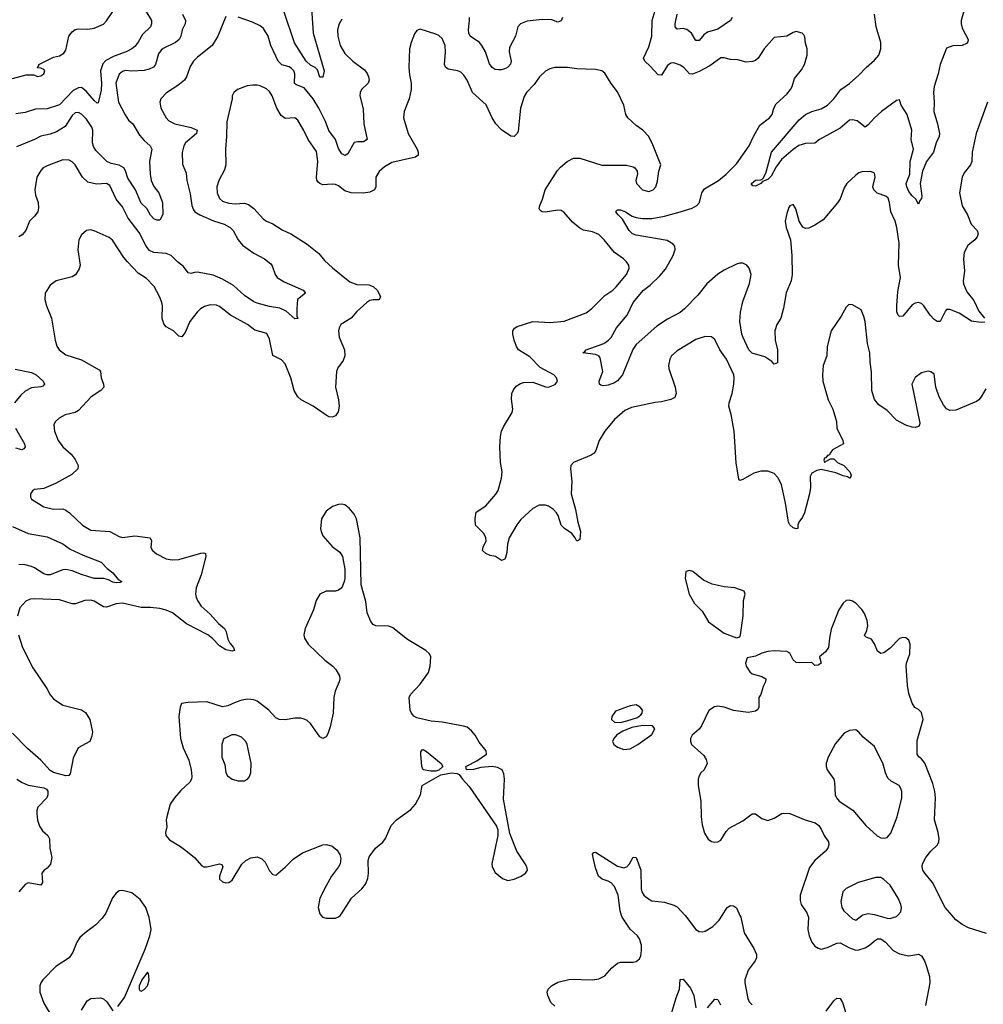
# Model space of a CAD drawing. Header units: inches. Extents: x 1682530 to 1839546, y 640742 to 791647.
# Tile 617 of 656: x 1782375 to 1788524, y 679433 to 685715. Entities that reach past the tile are written whole.
import ezdxf

# ---------------------------------------------------------------- set-up
doc = ezdxf.new("R2010")
doc.units = ezdxf.units.IN
doc.header["$MEASUREMENT"] = 0
doc.layers.add('B7687', color=7, linetype='Continuous')
doc.layers.add('B7688', color=7, linetype='Continuous')

msp = doc.modelspace()

# ---------------------------------------------------------------- linework, layer by layer
at = {"layer": 'B7687', "color": 5}
for points, elevation in [([(1782914.3, 680000), (1782900.1, 679979.9), (1782860.5, 679939.5), (1782792, 679890), (1782759.6, 679860.4), (1782738.7, 679830), (1782713.8, 679766.2), (1782690.2, 679729.8), (1782606.1, 679673.9), (1782522, 679590), (1782510.3, 679570), (1782503.1, 679550), (1782503.1, 679510), (1782530, 679440.7), (1782578, 679358)], 620), ([(1783001.5, 679418.5), (1783044.1, 679475.9), (1783174.8, 679785.2), (1783205.7, 679870), (1783213.3, 679910), (1783200.4, 679990), (1783196.8, 680000)], 620), ([(1784299, 680000), (1784308.4, 679988.4), (1784330, 679983), (1784390, 679982), (1784410, 679990.7), (1784419.3, 680000)], 620), ([(1785790, 679420.5), (1785764.2, 679444.2), (1785744.7, 679490), (1785741.6, 679510), (1785747.3, 679530), (1785768.7, 679551.3), (1785810, 679574), (1785887.2, 679592.8), (1786030, 679589.2), (1786070, 679594.9), (1786110, 679615.3), (1786154.5, 679665.5), (1786190, 679694.9), (1786210, 679702), (1786290, 679701.1), (1786310, 679707), (1786330, 679723.1), (1786338.4, 679741.6), (1786343.9, 679776.1), (1786343.2, 679810), (1786331.2, 679850), (1786316.5, 679870), (1786270, 679913), (1786218.8, 679990), (1786216.1, 680000)], 580), ([(1786621, 680000), (1786630.2, 679990), (1786688.8, 679910), (1786710, 679897.4), (1786730, 679895.6), (1786750, 679900.9), (1786798.3, 679930), (1786838, 679970), (1786857.4, 680000)], 580), ([(1786971.4, 680000), (1786976.1, 679990), (1786997.8, 679890), (1787060.3, 679790), (1787076.9, 679750), (1787076.2, 679730), (1787068.2, 679710), (1787024.6, 679650), (1787001.8, 679590), (1787001.8, 679570), (1787021.5, 679470), (1787030.4, 679450), (1787050, 679430.4)], 580), ([(1787404.9, 680000), (1787409.2, 679990), (1787405, 679910), (1787414, 679870), (1787430, 679830.7), (1787450, 679804.4), (1787470, 679790.4), (1787490, 679785.3), (1787530, 679794.9), (1787590, 679823.5), (1787610, 679824.5), (1787670, 679793.2), (1787710, 679778.8), (1787730, 679780.2), (1787770, 679793.8), (1787798.5, 679810), (1787830, 679839.2), (1787849.3, 679850.7), (1787870, 679850.2), (1787900.2, 679830), (1787950, 679777.4), (1787990, 679755.6), (1788050, 679743.2), (1788110, 679754), (1788130, 679741.6), (1788150, 679710.7), (1788160.2, 679680.2), (1788180.3, 679610), (1788183.2, 679570), (1788155.3, 679424.7)], 620), ([(1787666.5, 680000), (1787690, 679978), (1787710, 679970.6), (1787749.8, 680000)], 640), ([(1787851.5, 680000), (1787910, 679983.2), (1787930, 679981.5), (1787950, 679986), (1787970, 679992.7), (1787976.7, 680000)], 640), ([(1788544.9, 679884.9), (1788430, 679921.6), (1788390, 679941.6), (1788350, 679971.8), (1788324.9, 680000)], 620), ([(1786530, 679358.8), (1786564.5, 679475.5), (1786585.6, 679530), (1786590, 679592), (1786610, 679593.4), (1786656.1, 679536.1), (1786676.9, 679490), (1786690, 679411.3)], 560), ([(1782770, 679396.4), (1782805.2, 679454.8), (1782829.7, 679470.3), (1782890, 679473.7), (1782910, 679468), (1782930.4, 679450), (1782970, 679392)], 620), ([(1786764, 679410), (1786810, 679466), (1786830, 679463.8), (1786846.7, 679430)], 560), ([(1787521.2, 679390), (1787570, 679456), (1787590, 679471.4), (1787610.5, 679470), (1787625.5, 679445.5), (1787650.2, 679370.2)], 580)]:
    msp.add_lwpolyline(points, dxfattribs=dict(at, elevation=elevation))
at = {"layer": 'B7687', "color": 5, "elevation": 620}
msp.add_lwpolyline([(1783190, 679637.2), (1783153.4, 679590), (1783137.1, 679550), (1783137.3, 679530), (1783142, 679522), (1783150, 679517.3), (1783170, 679527.7), (1783190, 679551.3), (1783200.9, 679590), (1783197.2, 679630)], close=True, dxfattribs=at)
at = {"layer": 'B7688', "color": 5}
for points, elevation in [([(1784236.8, 685790), (1784246.8, 685630), (1784319, 685390), (1784310, 685349.3), (1784290, 685349.3), (1784275.2, 685395.2), (1784261.3, 685410), (1784230, 685425.7), (1784203.6, 685450), (1784128.1, 685568.1), (1784063.6, 685763.6)], 540), ([(1788533.5, 683786.5), (1788510, 683783), (1788450, 683791.5), (1788370, 683843.7), (1788310, 683867.2), (1788290, 683866.3), (1788282, 683858), (1788250, 683789.5), (1788230, 683789.6), (1788210, 683803), (1788184.2, 683830), (1788144.5, 683890), (1788130, 683904.5), (1788110, 683911.6), (1788090, 683907.6), (1788070, 683896.9), (1788010, 683824.7), (1787990, 683822.4), (1787981.6, 683830), (1787972.2, 683852.2), (1787971.9, 683890), (1787979.4, 683980.6), (1787995.9, 684070), (1787983.9, 684150), (1787987.5, 684290), (1787972.8, 684390), (1787960.9, 684430), (1787934, 684490), (1787925.4, 684550), (1787916.8, 684576.8), (1787902, 684590), (1787847.7, 684607.7), (1787825.1, 684630), (1787819.6, 684650), (1787834, 684710), (1787830, 684735.3), (1787806.6, 684746.6), (1787750, 684744.7), (1787730, 684738), (1787710, 684723), (1787654.4, 684670), (1787636.9, 684643.1), (1787610, 684573.2), (1787593.7, 684546.3), (1787501.6, 684438.4), (1787450, 684403.6), (1787410, 684385.2), (1787390, 684384), (1787372.7, 684392.7), (1787349.2, 684430), (1787329, 684509), (1787315.3, 684530), (1787310, 684535.3), (1787290, 684528.7), (1787283.4, 684516.6), (1787270, 684478), (1787260.3, 684430), (1787265.3, 684390), (1787293.4, 684310), (1787303.1, 684210), (1787305.3, 684090), (1787297.8, 684050), (1787267, 683973), (1787250, 683875.3), (1787232.2, 683810), (1787206.4, 683770), (1787194, 683730), (1787195.3, 683670), (1787211.7, 683608.3), (1787210, 683526), (1787190, 683518), (1787175.5, 683535.5), (1787130, 683565.2), (1787050, 683588.2), (1787027.8, 683610), (1786990, 683692), (1786983.5, 683710), (1786971.5, 683790), (1786975.4, 683850), (1786990, 683916.4), (1787032.8, 684032.8), (1787043.8, 684090), (1787030.9, 684130), (1787014.3, 684150), (1786990, 684161.7), (1786970, 684161.5), (1786950, 684156), (1786870, 684116.4), (1786830, 684091), (1786759, 684030), (1786701.7, 683958.3), (1786618, 683870), (1786590, 683847.6), (1786510, 683805.4), (1786440.7, 683759.3), (1786310, 683643.5), (1786288.1, 683611.9), (1786222, 683450), (1786190, 683412), (1786170, 683398.7), (1786130, 683382.9), (1786099, 683379), (1786082.7, 683382.7), (1786075.3, 683390), (1786073.2, 683410), (1786096.9, 683470), (1786078.9, 683558.9), (1786070, 683571.3), (1786050, 683579.1), (1785969.3, 683590), (1785982.5, 683597.5), (1785989.5, 683610), (1786102, 683650), (1786133.3, 683670), (1786150, 683686.7), (1786183.5, 683750), (1786252.1, 683830), (1786290.9, 683910), (1786356.8, 683990), (1786397.9, 684022.1), (1786459.4, 684080.6), (1786495.9, 684124.1), (1786545.8, 684210), (1786558.2, 684250), (1786555.1, 684270), (1786544.2, 684284.2), (1786506.9, 684306.9), (1786310, 684341.6), (1786286.3, 684350), (1786265.3, 684370), (1786222.6, 684442.6), (1786193.6, 684470), (1786179.5, 684490), (1786182.7, 684497.3), (1786190, 684502), (1786210, 684502.6), (1786240.4, 684490), (1786282.7, 684462.7), (1786310, 684452.8), (1786350, 684447.1), (1786410, 684447.9), (1786490, 684461.2), (1786590.5, 684489.5), (1786666.3, 684513.7), (1786695.8, 684530), (1786712.9, 684550), (1786727.4, 684610), (1786744.2, 684635.8), (1786835.3, 684690), (1786884.2, 684730), (1786950, 684796.5), (1787029.8, 684910), (1787056.8, 684970), (1787097.6, 685042.4), (1787159.1, 685090), (1787176.4, 685110), (1787188.2, 685150), (1787202.4, 685177.6), (1787270, 685240.3), (1787294.7, 685270), (1787305.4, 685290), (1787320.1, 685339.9), (1787363.9, 685396.1), (1787382.7, 685430), (1787401.2, 685490), (1787401.2, 685530), (1787390, 685566), (1787385.6, 685605.6), (1787378.6, 685618.6), (1787368, 685630), (1787330, 685639.3), (1787310, 685633.2), (1787270, 685609.4), (1787190, 685602), (1787126.8, 685530), (1787087.3, 685470), (1787070, 685455.1), (1787052.1, 685447.9), (1787010, 685444.7), (1786958.8, 685458.8), (1786910, 685460.5), (1786870, 685472.9), (1786850, 685473.1), (1786778.1, 685421.9), (1786710, 685384.2), (1786668.8, 685368.8), (1786649.6, 685370), (1786613.3, 685410), (1786590, 685425.3), (1786550, 685439.8), (1786530, 685437.2), (1786510, 685423), (1786470, 685361.3), (1786450, 685363.5), (1786399.3, 685419.3), (1786364.2, 685450), (1786356.8, 685470), (1786390, 685542), (1786408.7, 685610), (1786410.9, 685710), (1786442.6, 685817.4)], 560), ([(1782330, 685341), (1782416.4, 685363.6), (1782463.6, 685363.6), (1782490, 685354), (1782510, 685358), (1782528, 685370), (1782535.3, 685390), (1782530, 685398), (1782510, 685406), (1782487.3, 685407.3), (1782498, 685422), (1782498, 685430), (1782590, 685476), (1782630, 685484.7), (1782657.2, 685502.8), (1782670, 685522), (1782689.6, 685610), (1782710, 685638), (1782730, 685652.2), (1782750, 685657.6), (1782810, 685654.4), (1782850, 685661.6), (1782910, 685687.7), (1782930, 685707.7), (1782970, 685768.2)], 520), ([(1783180.9, 685770), (1783215.3, 685710), (1783216.8, 685690), (1783210.1, 685670), (1783159.5, 685620.5), (1783130, 685571.2), (1783110, 685545.4), (1783090.4, 685530), (1783053.4, 685510), (1782977.6, 685482.4), (1782925.7, 685454.3), (1782905.7, 685434.3), (1782890.6, 685390), (1782897.9, 685310), (1782894.9, 685265.1), (1782874.9, 685185.1), (1782870, 685182.7), (1782850, 685200.7), (1782800, 685260), (1782770, 685282.5), (1782750, 685281.3), (1782716.4, 685263.6), (1782630, 685172.7), (1782550, 685147), (1782476.1, 685143.9), (1782410, 685122.7), (1782350, 685115.3)], 520), ([(1783414, 685750), (1783432.4, 685710), (1783431.5, 685690), (1783412.8, 685650), (1783403.5, 685610), (1783393.6, 685590), (1783370, 685569.8), (1783290, 685532.2), (1783278, 685522), (1783261.7, 685498.3), (1783241.6, 685430), (1783228.1, 685411.9), (1783201, 685399), (1783170, 685391.4), (1783090, 685386), (1783050, 685390.4), (1783030, 685385.2), (1783010, 685366.9), (1782988.9, 685310), (1783006.2, 685190), (1783047.4, 685107.4), (1783070, 685075), (1783096.9, 685050), (1783139.6, 684979.6), (1783170, 684943.7), (1783208.2, 684910), (1783218.7, 684890), (1783203.2, 684810), (1783206.7, 684730), (1783213.2, 684690), (1783231.6, 684651.6), (1783262.8, 684610), (1783287.2, 684550), (1783288.3, 684471.7), (1783270, 684435.3), (1783250, 684436), (1783230, 684444.7), (1783210, 684467.3), (1783186.6, 684510), (1783150, 684544.7), (1783113.7, 684630), (1783064.1, 684704.1), (1783050.3, 684750.3), (1783039.1, 684770), (1783010, 684787.6), (1782958.5, 684798.5), (1782930.9, 684810.9), (1782861.7, 684881.7), (1782846.6, 684906.6), (1782840.4, 684930), (1782841.8, 685010), (1782835.3, 685030), (1782801.2, 685081.2), (1782770, 685111.6), (1782750, 685124.1), (1782730, 685121.6), (1782710, 685103.7), (1782665.2, 685034.8), (1782610, 685000.4), (1782570, 684985.5), (1782510, 684971.3), (1782469.6, 684950.4), (1782355.5, 684904.5)], 540), ([(1783690, 685736), (1783639, 685610), (1783603.2, 685550), (1783510, 685476.2), (1783483.5, 685450), (1783463.6, 685416.4), (1783440.2, 685350), (1783427.2, 685330), (1783384.3, 685295.7), (1783311.2, 685248.8), (1783275.8, 685210), (1783268.7, 685190), (1783276.5, 685150), (1783308.9, 685090), (1783327, 685070), (1783364.9, 685050), (1783468.4, 685028.4), (1783508.2, 685010), (1783503.7, 684990), (1783432.3, 684930), (1783421.6, 684910), (1783412, 684868), (1783414.7, 684794.7), (1783436.3, 684736.3), (1783441, 684690), (1783463.5, 684603.5), (1783472.5, 684530), (1783483.1, 684503.1), (1783493.1, 684490), (1783524.4, 684470), (1783611.9, 684431.9), (1783680.4, 684410), (1783717.4, 684390), (1783737.3, 684370), (1783770.2, 684310), (1783797.4, 684277.4), (1783870, 684225.3), (1783937.1, 684190), (1783977, 684157), (1783985.8, 684145.8), (1784005.2, 684090), (1784018.9, 684070), (1784062.1, 684042.1), (1784184, 683990), (1784198, 683970), (1784147.3, 683930), (1784142.6, 683870), (1784144.5, 683824.5), (1784150, 683808.7), (1784130, 683807.3), (1784075.4, 683855.4), (1784035.5, 683875.5), (1783970, 683884.7), (1783890, 683905.8), (1783870, 683916.2), (1783810, 683955.2), (1783738.6, 684018.6), (1783670, 684060.9), (1783610, 684085), (1783510, 684104.5), (1783490, 684103.1), (1783470, 684095.4), (1783450, 684099.6), (1783420.7, 684140.7), (1783382, 684170), (1783342.4, 684210), (1783310, 684223.7), (1783230.9, 684230.9), (1783203.8, 684243.8), (1783181.2, 684270), (1783137.6, 684357.6), (1783066.5, 684450), (1783030, 684522), (1782991.1, 684571.1), (1782950, 684657.4), (1782930, 684669.7), (1782865.9, 684665.9), (1782810, 684678.7), (1782775.6, 684710), (1782730, 684789.4), (1782710, 684809.5), (1782690, 684818.4), (1782650, 684820.5), (1782550, 684783), (1782525.5, 684770), (1782510, 684752.3), (1782484.9, 684710), (1782472.2, 684630), (1782475.6, 684595.6), (1782493, 684550), (1782495.2, 684515.2), (1782490, 684489), (1782470, 684461.2), (1782437.3, 684430), (1782413.4, 684370), (1782390, 684343.7), (1782370, 684329.6)], 560), ([(1784430, 685718.3), (1784414, 685690), (1784404.1, 685650), (1784405.8, 685610), (1784420.7, 685550), (1784450, 685498.9), (1784500.3, 685450), (1784575.8, 685395.8), (1784592.8, 685372.8), (1784601.2, 685350), (1784604.4, 685330), (1784599.5, 685310), (1784557, 685270), (1784547.8, 685250), (1784546, 685230), (1784566.9, 685146.9), (1784571, 685050), (1784591.8, 684950), (1784570, 684935.8), (1784530, 684936.8), (1784510, 684931.1), (1784470, 684858.7), (1784451.5, 684848.5), (1784430, 684858.9), (1784425.6, 684865.6), (1784410, 684894.3), (1784390.3, 684950.3), (1784347.5, 685007.5), (1784325.5, 685065.5), (1784284.7, 685150), (1784248.5, 685210), (1784190, 685280.6), (1784140.5, 685300.5), (1784129.2, 685309.2), (1784131.1, 685370), (1784123.7, 685390), (1784110, 685405), (1784094.1, 685414.1), (1784048.1, 685428.1), (1784024.1, 685450), (1783977.8, 685550), (1783960.4, 685610), (1783930, 685659.5), (1783910, 685677), (1783860.1, 685700.1), (1783770, 685731.1)], 560), ([(1785838, 685730), (1785830, 685707.3), (1785810, 685698.9), (1785770, 685714.8), (1785710, 685715.8), (1785614.2, 685705.8), (1785570.3, 685689.7), (1785554.4, 685670), (1785538.4, 685610), (1785501.5, 685538.5), (1785499.5, 685510), (1785511.6, 685450), (1785507.4, 685432.6), (1785490, 685411.9), (1785476.2, 685403.8), (1785450, 685395.6), (1785430, 685395.2), (1785410, 685398.7), (1785390.8, 685410.8), (1785373.6, 685433.6), (1785348.2, 685510), (1785324.1, 685550), (1785308.5, 685570), (1785249.8, 685610), (1785240.7, 685630), (1785238.7, 685650), (1785246.5, 685710), (1785244.8, 685730)], 560), ([(1786921.5, 685730), (1786910.4, 685710), (1786830, 685654.6), (1786763.3, 685636.7), (1786741.1, 685618.9), (1786710, 685582.9), (1786690, 685583.7), (1786661.1, 685630), (1786632.4, 685652.4), (1786610, 685659.1), (1786570, 685654.5), (1786558.7, 685670), (1786557.7, 685690), (1786570, 685750.8)], 540), ([(1788399.3, 685770), (1788382.3, 685710), (1788382.8, 685690), (1788390, 685662), (1788428.2, 685590), (1788426, 685574), (1788417.4, 685562.6), (1788390, 685551.3), (1788330, 685549.7), (1788290, 685533.6), (1788249.1, 685430), (1788236.2, 685370), (1788211.2, 685290), (1788206.2, 685250), (1788211.1, 685190), (1788209.3, 685130), (1788232.9, 685050), (1788243.9, 684990), (1788242.4, 684970), (1788223.2, 684930), (1788206.7, 684870), (1788161.8, 684810), (1788136.5, 684750), (1788122.4, 684670), (1788132.1, 684590), (1788130, 684575.3), (1788118.4, 684561.6), (1788110, 684538), (1788093.2, 684570), (1788070, 684591.6), (1788050, 684618.7), (1788035.3, 684650), (1788032.2, 684670), (1788056.4, 684730), (1788058.5, 684810), (1788078, 684890), (1788064.5, 684950), (1788069, 685010), (1788039.3, 685110), (1788000.4, 685170), (1787990, 685204), (1787970, 685200.9), (1787874.9, 685130), (1787830, 685089.7), (1787790, 685043.6), (1787770, 685029.5), (1787719.3, 685070), (1787690, 685076.9), (1787670, 685074), (1787610, 685024), (1787478.8, 684950), (1787450, 684926.6), (1787390, 684926.3), (1787347.8, 684912.2), (1787310, 684887.8), (1787237.5, 684822.5), (1787202.6, 684777.4), (1787170, 684718), (1787150, 684696), (1787116, 684684), (1787104.7, 684670), (1787070, 684653.2), (1787054.6, 684654.6), (1787045.6, 684665.6), (1787045.2, 684670), (1787070, 684692), (1787105.6, 684694.4), (1787118.6, 684701.4), (1787137.7, 684742.3), (1787172, 684870), (1787350, 685076.1), (1787390, 685110.2), (1787430, 685128.8), (1787490, 685146.3), (1787530.6, 685169.4), (1787570, 685210.4), (1787615.8, 685270), (1787670, 685308.9), (1787730, 685360.9), (1787776.4, 685410), (1787830, 685456.2), (1787856.8, 685490), (1787869.8, 685530), (1787869.8, 685570), (1787841, 685670), (1787829.7, 685750.3)], 540), ([(1788540.4, 683359.6), (1788510, 683309), (1788494.8, 683290), (1788479.9, 683280.1), (1788350, 683223.6), (1788310, 683221.6), (1788290, 683232), (1788270, 683258), (1788243.5, 683310), (1788220.5, 683370), (1788210, 683454), (1788190, 683469.3), (1788172.1, 683472.1), (1788130, 683462.7), (1788090, 683433.2), (1788068.7, 683390), (1788118.3, 683141.7), (1788118, 683130), (1788110, 683119.3), (1788090, 683114), (1788070, 683115.6), (1788030, 683128.2), (1787970, 683160.5), (1787910, 683221.6), (1787857.2, 683257.2), (1787830, 683292.3), (1787814, 683350), (1787811.8, 683468.2), (1787802.4, 683530), (1787800.4, 683590), (1787784.7, 683650), (1787769.6, 683789.6), (1787762, 683822), (1787745.2, 683865.2), (1787690, 683895.3), (1787670, 683899), (1787664.5, 683895.5), (1787650, 683882), (1787616.7, 683823.3), (1787553.4, 683730), (1787528, 683630), (1787524.9, 683570), (1787503, 683510), (1787497.1, 683450), (1787501.3, 683410), (1787534.4, 683290), (1787563.7, 683230), (1787588, 683152), (1787590.4, 683110), (1787627.3, 683030), (1787631.3, 683010), (1787562.8, 682970), (1787546, 682950), (1787542, 682938), (1787530, 682934), (1787519.8, 682920.2), (1787510, 682917.2), (1787506, 682906), (1787510, 682892), (1787550, 682914), (1787570, 682914), (1787594, 682890), (1787634, 682870), (1787672, 682830), (1787682, 682810), (1787674, 682790), (1787670, 682789.6), (1787658, 682798), (1787630, 682804.5), (1787583.9, 682823.9), (1787490, 682844.5), (1787461.3, 682838.7), (1787430, 682822), (1787419.9, 682800.1), (1787421.5, 682730), (1787415.6, 682690), (1787383.1, 682570), (1787370, 682540.9), (1787347.7, 682510), (1787340.5, 682490), (1787341, 682470), (1787330, 682466), (1787310, 682473), (1787290, 682493), (1787282.2, 682510), (1787262.8, 682630), (1787236.3, 682750), (1787213.9, 682793.9), (1787190, 682820.3), (1787150, 682835.3), (1787104.2, 682835.8), (1787058.9, 682821.1), (1786990, 682781.2), (1786970, 682775.3), (1786964.5, 682784.5), (1786947.5, 682887.5), (1786935, 683090), (1786916, 683196), (1786900.3, 683250), (1786901.5, 683270), (1786920.6, 683330), (1786931.3, 683390), (1786934.3, 683430), (1786931.3, 683450), (1786885.3, 683550), (1786843.1, 683610), (1786810, 683675.1), (1786790, 683691.8), (1786750, 683693.3), (1786690, 683674.7), (1786570, 683602), (1786534.9, 683570), (1786523, 683550), (1786515.5, 683510), (1786517.1, 683490), (1786558.5, 683370), (1786563.6, 683330), (1786555.6, 683304.4), (1786530, 683292.4), (1786470, 683277.6), (1786430, 683273.2), (1786278.9, 683241.1), (1786237.3, 683222.7), (1786170, 683164.2), (1786108.1, 683090), (1786073.6, 683030), (1786052.5, 682967.5), (1786040.5, 682950), (1786022.2, 682937.8), (1785910, 682891.1), (1785892.2, 682870), (1785890.3, 682849.7), (1785898.5, 682770), (1785893.7, 682690), (1785922.9, 682590), (1785936.5, 682510), (1785953.5, 682450), (1785950, 682399), (1785930, 682389), (1785920.5, 682410), (1785898.1, 682438.1), (1785851.5, 682470), (1785831.1, 682490), (1785811.1, 682551.1), (1785800.8, 682570), (1785781.7, 682590), (1785750, 682610.8), (1785730, 682618), (1785690, 682618), (1785650, 682596), (1785573, 682527), (1785546.8, 682493.2), (1785497.7, 682410), (1785488.1, 682370), (1785484.2, 682315.8), (1785475.6, 682284.4), (1785470, 682273.2), (1785450, 682264), (1785411.4, 682291.4), (1785377, 682297), (1785350, 682309.2), (1785329.4, 682329.4), (1785332.7, 682350), (1785351.8, 682390), (1785349.4, 682410), (1785337.2, 682437.2), (1785282.7, 682490), (1785280.9, 682530), (1785287.2, 682572.8), (1785350, 682614), (1785412.9, 682687.1), (1785427.6, 682712.4), (1785450.5, 682789.5), (1785454, 682830), (1785443.5, 682890), (1785439.1, 682990), (1785443.3, 683056.7), (1785449.8, 683090.2), (1785462, 683118), (1785518.7, 683210), (1785522.4, 683230), (1785513.2, 683293.2), (1785515.3, 683330), (1785525.6, 683354.4), (1785543.5, 683376.5), (1785570, 683393.8), (1785590, 683399.6), (1785650, 683403.7), (1785730, 683372.2), (1785750, 683370.4), (1785791.9, 683388.1), (1785807.3, 683410), (1785800.5, 683430), (1785782.9, 683450), (1785695.5, 683495.5), (1785630, 683564), (1785559.1, 683610), (1785544.6, 683630), (1785529.8, 683670), (1785521.5, 683710), (1785522.2, 683730), (1785532.9, 683747.1), (1785550, 683758.9), (1785650, 683788.9), (1785763.4, 683783.4), (1785850, 683792.9), (1785990, 683846), (1786026.7, 683873.3), (1786110, 683956.5), (1786159.6, 683990), (1786180.5, 684010), (1786247.6, 684090), (1786263.6, 684130), (1786262.9, 684150), (1786247.6, 684170), (1786227.6, 684190), (1786170, 684231), (1786105.7, 684310), (1786070, 684344.2), (1786030, 684361), (1785973.4, 684373.4), (1785950, 684386.3), (1785903.7, 684423.7), (1785850, 684486.2), (1785830, 684498.5), (1785810, 684499.8), (1785727.6, 684487.6), (1785709.1, 684489.1), (1785697.4, 684497.4), (1785690.9, 684510), (1785693.5, 684530), (1785710.7, 684570), (1785728, 684630), (1785807.1, 684752.9), (1785825.5, 684774.5), (1785869, 684811), (1785910, 684831.4), (1785950, 684831.8), (1786090, 684787), (1786248.3, 684788.3), (1786290, 684777.3), (1786301, 684770), (1786314.8, 684750), (1786317.3, 684730), (1786306, 684690), (1786310.6, 684670), (1786350, 684630.5), (1786390, 684620.3), (1786417, 684630), (1786434, 684650), (1786445.2, 684685.2), (1786452.7, 684750), (1786466, 684790), (1786416.1, 684916.1), (1786389.3, 684970), (1786352.3, 685010), (1786310, 685039.6), (1786255.1, 685090), (1786242.4, 685110), (1786229.6, 685169.6), (1786190, 685255.3), (1786150, 685309), (1786110, 685374), (1786090, 685389.2), (1786050, 685398), (1785930, 685401.6), (1785870, 685409.6), (1785790.4, 685409.6), (1785758.4, 685401.6), (1785730, 685386.6), (1785693, 685350), (1785658.2, 685301.8), (1785610, 685251.6), (1785593.9, 685226.1), (1785571.3, 685150), (1785555.2, 685004.8), (1785550, 684989.5), (1785530.2, 684969.8), (1785510, 684972.6), (1785450, 685011.7), (1785413, 685050), (1785389.5, 685089.5), (1785351.3, 685171.3), (1785265.1, 685250), (1785229.8, 685330), (1785210, 685362), (1785190, 685380.4), (1785170, 685389.8), (1785110, 685400.5), (1785092.5, 685412.5), (1785085.7, 685430), (1785092.7, 685507.3), (1785089.8, 685549.8), (1785070, 685595.6), (1785050, 685614), (1785030, 685624), (1784930, 685654.5), (1784910, 685646), (1784895.1, 685624.9), (1784872.4, 685570), (1784861.6, 685530), (1784858.3, 685410), (1784862.6, 685362.6), (1784874, 685310), (1784874, 685270), (1784860.3, 685210), (1784828.7, 685130), (1784823.8, 685090), (1784854.9, 684990), (1784912.3, 684890), (1784918.5, 684870), (1784917, 684850), (1784901.5, 684838.5), (1784750, 684805.3), (1784703.5, 684776.5), (1784670, 684746), (1784648.4, 684711.6), (1784647.8, 684650), (1784639.5, 684630), (1784610, 684614.6), (1784570, 684608.5), (1784490, 684610.5), (1784450, 684623.4), (1784410, 684654.6), (1784390, 684663.8), (1784370, 684666.6), (1784310, 684662.6), (1784289.7, 684669.7), (1784279.4, 684679.4), (1784272.1, 684692.1), (1784269.8, 684709.8), (1784278.5, 684810), (1784270, 684874), (1784215.3, 684950), (1784189, 685009), (1784150, 685074.5), (1784130, 685089.6), (1784070, 685085.6), (1784043.1, 685103.1), (1784015.2, 685150), (1783985.8, 685230), (1783970, 685256.9), (1783950, 685274.5), (1783910, 685293.1), (1783890, 685296.8), (1783862, 685298), (1783827.4, 685292.6), (1783764.7, 685270), (1783741, 685250), (1783730.5, 685229.5), (1783730.4, 685210), (1783695.9, 685064.1), (1783695.5, 684970), (1783689, 684890), (1783690.2, 684790), (1783681.5, 684758.5), (1783645.5, 684690), (1783632.9, 684650), (1783634.3, 684610), (1783650, 684574.4), (1783670, 684558.5), (1783710, 684543.8), (1783750, 684540.7), (1783810, 684544.5), (1783836.1, 684536.1), (1783868.9, 684510), (1783930, 684441.7), (1783949.4, 684429.4), (1783990, 684414), (1784050, 684374.9), (1784110, 684347.9), (1784210, 684282.3), (1784283.2, 684223.2), (1784319.6, 684179.6), (1784371.2, 684131.2), (1784482.8, 684042.8), (1784526.3, 684026.3), (1784603.2, 684023.2), (1784630, 684014), (1784656, 683990), (1784678.4, 683950), (1784670, 683927.6), (1784630, 683928.3), (1784610, 683923.1), (1784590, 683911.2), (1784525.8, 683854.2), (1784490.3, 683810), (1784424.4, 683770), (1784414, 683750), (1784410.3, 683729.7), (1784413.8, 683690), (1784447.3, 683610), (1784449.5, 683570), (1784439.3, 683540.7), (1784405.5, 683494.5), (1784397.1, 683470), (1784391.1, 683370), (1784409.1, 683290), (1784412.9, 683250), (1784407.5, 683212.5), (1784390, 683187), (1784370, 683179.6), (1784350, 683182.4), (1784330, 683191.5), (1784247.3, 683250), (1784171.6, 683290), (1784149.8, 683310), (1784127.3, 683350), (1784105.5, 683430), (1784070, 683520.5), (1784044.8, 683544.8), (1783990, 683572.7), (1783970, 683677.2), (1783952.8, 683712.8), (1783875.5, 683735.5), (1783829.6, 683770), (1783719.7, 683830), (1783650, 683885.7), (1783630, 683894.7), (1783590, 683896.8), (1783553.9, 683886.1), (1783529.3, 683870.7), (1783507.2, 683850), (1783460.3, 683790), (1783430, 683719.5), (1783410, 683691.6), (1783390, 683695.6), (1783355.8, 683730), (1783310, 683755.4), (1783294.2, 683774.2), (1783284.2, 683810), (1783286.6, 683890), (1783282, 683910), (1783268, 683950), (1783233.7, 684013.7), (1783183.5, 684063.5), (1783130, 684097.6), (1783062, 684170), (1783038.8, 684198.8), (1782968.2, 684308.2), (1782945.2, 684325.2), (1782850, 684368.4), (1782826.4, 684373.6), (1782800.7, 684370), (1782770, 684342), (1782752, 684310), (1782746.4, 684246.4), (1782760.3, 684150), (1782753.7, 684126.3), (1782731.6, 684088.4), (1782710, 684074), (1782606.8, 684050), (1782570, 684020.9), (1782537.1, 683970), (1782535.3, 683930), (1782545.7, 683890), (1782576.9, 683810), (1782601.7, 683670), (1782613, 683633), (1782626, 683610), (1782670, 683576.4), (1782770, 683544.2), (1782881.7, 683481.7), (1782891.7, 683470), (1782894.6, 683430), (1782910.4, 683390), (1782912, 683370), (1782892.7, 683350), (1782830.4, 683310), (1782750, 683222.6), (1782730, 683209.8), (1782665.4, 683194.6), (1782626.5, 683173.5), (1782600.7, 683150), (1782593, 683130), (1782596.5, 683090), (1782621.3, 683030), (1782650.3, 682990), (1782703.1, 682943.1), (1782729.1, 682910), (1782748.9, 682870), (1782747, 682850), (1782707, 682813), (1782603, 682757), (1782530, 682724.5), (1782470, 682718), (1782456, 682710), (1782444.4, 682690), (1782443.8, 682670), (1782450, 682656), (1782530, 682606.4), (1782590, 682592.4), (1782650, 682593.7), (1782670, 682585.3), (1782692.4, 682570), (1782775.5, 682490), (1782830, 682458.9), (1782950, 682448.9), (1783010, 682417.8), (1783030, 682412.6), (1783110, 682423), (1783208.5, 682408.5), (1783216, 682390), (1783211.5, 682350), (1783220.3, 682330), (1783248.2, 682308.2), (1783310, 682276.3), (1783348.7, 682268.7), (1783390, 682270.2), (1783530, 682311), (1783550, 682313.8), (1783560.7, 682310), (1783563.1, 682290), (1783533, 682173), (1783500.5, 682090), (1783496, 682050), (1783500.7, 682030), (1783508.8, 682008.8), (1783533.4, 681973.4), (1783590, 681923.2), (1783643.4, 681863.4), (1783682.3, 681830), (1783693.2, 681810), (1783703.6, 681763.6), (1783716.7, 681736.7), (1783740.4, 681710), (1783746, 681690), (1783730, 681685.4), (1783690, 681694.3), (1783650, 681721.4), (1783603.5, 681770), (1783576.4, 681790), (1783439.9, 681859.9), (1783350, 681931.5), (1783310, 681948.1), (1783270, 681957.9), (1783210, 681964.1), (1783150, 681964), (1783030, 681992.5), (1782990, 681988.7), (1782930, 681967.6), (1782910, 681969.7), (1782850, 682005.7), (1782830, 682012.1), (1782790, 682009.7), (1782731.1, 681988.9), (1782710, 681988.6), (1782630, 682014.7), (1782470, 682020.4), (1782442.4, 682017.6), (1782414, 682006), (1782376.5, 681963.5), (1782362, 681910)], 580), ([(1788550.4, 685190), (1788479.5, 684990), (1788452.8, 684870), (1788450.2, 684809.8), (1788442.6, 684790), (1788402.3, 684737.7), (1788389.3, 684710.7), (1788373.4, 684610), (1788388.4, 684528.4), (1788424.2, 684470), (1788446.5, 684410), (1788486, 684370), (1788490.5, 684350), (1788486, 684330), (1788470.4, 684310), (1788426.3, 684273.7), (1788403.2, 684230), (1788396.9, 684190), (1788404.3, 684110), (1788395.6, 684050), (1788397.2, 684030), (1788418.6, 683978.6), (1788464.4, 683924.4), (1788496.4, 683856.4), (1788532, 683810)], 560), ([(1782345.1, 683485.1), (1782450, 683464), (1782480.9, 683450), (1782524.9, 683410), (1782533.7, 683390), (1782522.3, 683377.7), (1782510, 683372.6), (1782450, 683365.5), (1782410, 683345.4), (1782381.3, 683318.7), (1782341.3, 683270)], 560), ([(1782349, 683110), (1782405, 683010), (1782410, 682989.3), (1782402, 682978), (1782388.9, 682971.1), (1782350, 682981.2)], 560), ([(1784419.3, 680000), (1784429.3, 680010), (1784493.3, 680110), (1784558, 680170), (1784581, 680199), (1784596.6, 680236.6), (1784600.7, 680270), (1784599.5, 680350), (1784605.4, 680374.6), (1784645.2, 680430), (1784691.4, 680468.6), (1784709.6, 680490.4), (1784746, 680574), (1784779.5, 680610), (1784870, 680675.5), (1784900.7, 680710), (1784933.6, 680770), (1784943.7, 680830), (1785061.8, 680898.2), (1785130.4, 680910.4), (1785166.2, 680906.2), (1785179.3, 680899.3), (1785200.5, 680870), (1785243.9, 680823.9), (1785418, 680570), (1785426.8, 680546.8), (1785427.3, 680510), (1785388.9, 680330), (1785390.4, 680310), (1785410, 680273.4), (1785455.6, 680235.6), (1785490, 680223), (1785530, 680232.2), (1785576, 680250), (1785603.7, 680270), (1785615.1, 680290), (1785611.8, 680310), (1785600.7, 680330), (1785547.6, 680410), (1785502.5, 680522.5), (1785462.6, 680742.6), (1785469.6, 680870), (1785464.7, 680904.7), (1785454, 680930), (1785424.8, 680944.8), (1785390, 680949.8), (1785316.9, 680943.1), (1785270, 680931.3), (1785226, 680930), (1785221.2, 680950), (1785292.9, 680987.1), (1785354.5, 681030), (1785352.3, 681050), (1785306.7, 681106.7), (1785282, 681150), (1785258.6, 681178.6), (1785230, 681200.7), (1785208, 681208), (1785070, 681233.7), (1785000.5, 681240.5), (1784910, 681262), (1784890, 681272.3), (1784874.5, 681290), (1784867.3, 681310), (1784860.7, 681390), (1784869.7, 681410.3), (1784930, 681474.8), (1784984.5, 681550), (1784995.1, 681590), (1784999.3, 681650), (1784989.3, 681670), (1784967, 681690), (1784850, 681761.4), (1784756, 681836), (1784730, 681845.8), (1784648.4, 681848.4), (1784630, 681857), (1784615.1, 681875.1), (1784593, 681930), (1784584.1, 682004.1), (1784554, 682110), (1784547.3, 682410), (1784525.1, 682530), (1784510, 682561.2), (1784478.3, 682598.3), (1784450, 682619.3), (1784430, 682623.7), (1784410, 682622.7), (1784370.5, 682609.5), (1784330, 682579), (1784302, 682530), (1784295.5, 682470), (1784298, 682450), (1784310, 682422.8), (1784370, 682354.8), (1784418.5, 682318.5), (1784436, 682290), (1784450.8, 682210), (1784450.9, 682150.9), (1784446, 682130), (1784430.6, 682089.4), (1784410, 682075.3), (1784390, 682069), (1784330, 682069.2), (1784290, 682049), (1784267.3, 682010), (1784250.4, 681950), (1784195.8, 681830), (1784188.6, 681791.4), (1784192.4, 681770), (1784214.9, 681730), (1784322, 681630), (1784373.4, 681590), (1784393, 681570), (1784416.4, 681530), (1784418.4, 681510), (1784413.7, 681490), (1784389.1, 681430.9), (1784378.9, 681390), (1784374.6, 681290), (1784356.5, 681203.5), (1784341.7, 681158.3), (1784330, 681139.3), (1784310.4, 681129.6), (1784290, 681139.5), (1784230, 681225.6), (1784210, 681243.6), (1784190, 681253.3), (1784170, 681258.7), (1784130, 681259.7), (1784070, 681248), (1784030, 681249.7), (1784010, 681262), (1783965.7, 681310), (1783890, 681366.4), (1783870, 681376.1), (1783830, 681379.8), (1783793.5, 681373.5), (1783750, 681359.8), (1783702.7, 681337.3), (1783670, 681331.6), (1783570, 681363.9), (1783450, 681358.9), (1783408.6, 681351.4), (1783399.3, 681330), (1783390.3, 681270), (1783401.5, 681130), (1783417.3, 681070), (1783454.2, 680990), (1783470.2, 680930), (1783474, 680886), (1783471.4, 680870), (1783460.3, 680850), (1783403.6, 680796.4), (1783363.1, 680750), (1783335.8, 680710), (1783313.7, 680630), (1783310.4, 680610), (1783314.6, 680565.4), (1783305.5, 680530), (1783308.2, 680510), (1783330, 680482), (1783400.9, 680440.9), (1783435.1, 680415.1), (1783490.8, 680370), (1783537.1, 680317.1), (1783550, 680310.6), (1783570, 680310.4), (1783650, 680330.4), (1783666, 680326), (1783670.5, 680310), (1783650.7, 680250.7), (1783650.6, 680230.6), (1783670, 680214), (1783690, 680208), (1783710, 680210.7), (1783730, 680224.9), (1783792.3, 680327.7), (1783818, 680350), (1783850, 680368.4), (1783890, 680374.9), (1783920.9, 680360.9), (1783941.1, 680341.1), (1783970, 680284.7), (1783990, 680262), (1784010, 680258), (1784070, 680308), (1784120.1, 680359.9), (1784180.1, 680399.9), (1784310, 680450.5), (1784332.8, 680452.8), (1784370, 680443), (1784398.3, 680418.3), (1784417.3, 680390), (1784423.4, 680363.4), (1784420.5, 680330), (1784410.3, 680309.7), (1784363.8, 680250), (1784330, 680189), (1784290.6, 680110), (1784279.1, 680050), (1784290.5, 680010.5), (1784299, 680000)], 620), ([(1782330, 682482.1), (1782430, 682437.5), (1782550, 682416.6), (1782650, 682371.9), (1782698, 682338), (1782779, 682299), (1782894.4, 682254.4), (1782934, 682214), (1782970, 682185.5), (1783003.7, 682143.7), (1783026, 682130), (1783016.1, 682123.9), (1782990, 682122), (1782970, 682125.6), (1782941.7, 682141.7), (1782910.9, 682150.9), (1782850, 682150.7), (1782770, 682174.8), (1782710, 682199.2), (1782670, 682206.9), (1782650, 682205.6), (1782570, 682173.7), (1782550, 682173), (1782530, 682180.2), (1782470, 682219), (1782450, 682227.2), (1782410, 682237.7), (1782370, 682239.5)], 560), ([(1788324.9, 680000), (1788280.5, 680050), (1788200.5, 680210), (1788150.9, 680270.9), (1788138.7, 680290), (1788133.3, 680310), (1788135.8, 680330), (1788156.9, 680370), (1788189.7, 680410), (1788231.6, 680450), (1788241.3, 680470), (1788242.6, 680490), (1788236.4, 680530), (1788212.8, 680610), (1788218.2, 680750), (1788214.8, 680790), (1788202.8, 680842.8), (1788151.3, 680971.3), (1788130, 680998.7), (1788112.4, 681012.4), (1788102.9, 681030), (1788103.1, 681116.9), (1788141.5, 681250), (1788130, 681295.1), (1788110, 681315.1), (1788087.8, 681327.8), (1788070, 681354), (1788050, 681415.3), (1788039.7, 681470), (1788032.1, 681590), (1788034.5, 681610), (1788054.8, 681670), (1788057.4, 681730), (1788050, 681757.2), (1788030, 681772), (1788010, 681774.5), (1787990, 681767), (1787930, 681705.1), (1787890, 681676.2), (1787870, 681672), (1787850, 681686.6), (1787830, 681732.7), (1787810, 681762.7), (1787776.5, 681776.5), (1787766.8, 681786.8), (1787780.8, 681819.2), (1787787.2, 681850), (1787782.6, 681882.6), (1787766.1, 681926.1), (1787750, 681952.3), (1787710, 681992.3), (1787690, 682006), (1787667.3, 682012.7), (1787650, 682009.2), (1787630, 681993.2), (1787601.3, 681950), (1787554.3, 681825.7), (1787542.4, 681770), (1787536.4, 681710), (1787518.2, 681681.8), (1787478.8, 681650), (1787490.4, 681610), (1787470, 681597.2), (1787450, 681595.3), (1787430, 681614), (1787351.4, 681611.4), (1787330, 681615.1), (1787311.1, 681631.1), (1787290, 681674), (1787270, 681683.7), (1787190, 681687.6), (1787150, 681683.6), (1787110, 681673.6), (1787070, 681655.1), (1787016.9, 681643.1), (1787006.8, 681610), (1787011, 681590), (1787033.7, 681553.7), (1787050, 681542.8), (1787110, 681524.7), (1787136, 681510), (1787133.4, 681490), (1787119.1, 681460.9), (1787104.7, 681410), (1787091, 681390), (1787090.8, 681330), (1787084.9, 681315.1), (1787070, 681304.5), (1787024.7, 681295.3), (1786930, 681307.8), (1786870, 681329.6), (1786830, 681334.5), (1786808.2, 681331.8), (1786772.5, 681307.5), (1786725.5, 681210), (1786710, 681189.4), (1786667.3, 681150), (1786654.8, 681130), (1786654.8, 681110), (1786662.8, 681090), (1786739.9, 681019.9), (1786755.6, 680995.6), (1786763, 680970), (1786743, 680930), (1786722.4, 680910), (1786710.4, 680890), (1786704.9, 680870), (1786703.7, 680830), (1786722.3, 680730), (1786723.2, 680630), (1786730, 680578), (1786745.4, 680525.4), (1786767.8, 680487.8), (1786790, 680472.7), (1786810, 680468.7), (1786830, 680470.4), (1786850, 680481.3), (1786883.8, 680536.2), (1786902.9, 680557.1), (1786990, 680603.6), (1787050, 680648.4), (1787070, 680648.2), (1787110, 680618.4), (1787150, 680604.9), (1787190, 680620.4), (1787239, 680650), (1787250, 680653.1), (1787289.7, 680650.3), (1787386.8, 680610), (1787450.7, 680590), (1787473.8, 680573.8), (1787490, 680550.7), (1787508.5, 680510), (1787536, 680470), (1787538.9, 680450), (1787532.8, 680430), (1787518.3, 680410), (1787450.1, 680349.9), (1787414.9, 680305.1), (1787355.9, 680130), (1787355.2, 680095.2), (1787362, 680070), (1787397.5, 680017.5), (1787404.9, 680000)], 620), ([(1782367.2, 681790), (1782393.8, 681710), (1782459, 681579), (1782548.3, 681448.3), (1782570, 681406.7), (1782590, 681383.1), (1782650, 681342.8), (1782770, 681311.7), (1782795.6, 681295.6), (1782822.6, 681250), (1782839.5, 681170), (1782835.6, 681144.4), (1782822, 681110), (1782748.7, 681070), (1782716.7, 681003.3), (1782697.3, 680902.7), (1782687.7, 680892.3), (1782670, 680891.8), (1782590, 680912.6), (1782570, 680924.2), (1782509.7, 680990), (1782424.4, 681064.4), (1782330, 681163.5)], 580), ([(1782357.6, 680870), (1782390, 680847.8), (1782430, 680831.3), (1782530, 680814.9), (1782545.3, 680805.3), (1782553.6, 680793.6), (1782555.6, 680770), (1782547.4, 680750), (1782491.8, 680690), (1782484.7, 680670), (1782484.4, 680650), (1782488.9, 680608.9), (1782500.4, 680570), (1782520.7, 680540.7), (1782554.9, 680510), (1782564.9, 680490), (1782567.5, 680430), (1782579.2, 680370), (1782572, 680328), (1782550, 680302.6), (1782530.7, 680289.3), (1782516.5, 680270), (1782519.6, 680210), (1782510, 680193.6), (1782430, 680208.4), (1782410, 680197.6), (1782370.4, 680150)], 580), ([(1786216.1, 680000), (1786207.9, 680030), (1786194.2, 680130), (1786170, 680184.4), (1786150, 680207.6), (1786130, 680219.3), (1786091, 680231), (1786069.6, 680250), (1786050, 680304), (1786033.6, 680370), (1786029.6, 680390.4), (1786039, 680401), (1786050, 680403), (1786190, 680314.4), (1786230, 680303.8), (1786250, 680310.6), (1786267, 680330), (1786290, 680372.4), (1786310, 680370.4), (1786337.8, 680290), (1786340.3, 680170), (1786344.9, 680150), (1786358, 680130), (1786380.7, 680110), (1786410, 680093), (1786490, 680084.4), (1786550, 680066.7), (1786570, 680055.5), (1786621, 680000)], 580), ([(1787976.7, 680000), (1787997.4, 680022.6), (1788001.6, 680050), (1787998.7, 680070), (1787980.5, 680110), (1787930, 680192.3), (1787890, 680229.4), (1787870, 680242), (1787837.6, 680242.4), (1787726, 680210), (1787650, 680171.6), (1787628.5, 680150), (1787615.3, 680090), (1787622, 680050), (1787634.4, 680030), (1787666.5, 680000)], 640), ([(1783196.8, 680000), (1783178.9, 680050), (1783142.8, 680102.8), (1783090, 680145.1), (1783030, 680159.7), (1783010, 680156.9), (1782990, 680142.6), (1782968, 680112), (1782925, 680015), (1782914.3, 680000)], 620), ([(1786857.4, 680000), (1786890, 680050.5), (1786910, 680063), (1786930, 680062), (1786948.5, 680048.5), (1786971.4, 680000)], 580), ([(1787749.8, 680000), (1787755.6, 680004.4), (1787790, 680011.6), (1787830, 680006.2), (1787851.5, 680000)], 640)]:
    msp.add_lwpolyline(points, dxfattribs=dict(at, elevation=elevation))
for points, elevation in [([(1786650, 682202), (1786625.4, 682194.6), (1786621, 682150), (1786647.3, 682050), (1786680.7, 681990), (1786730, 681940.7), (1786770, 681874), (1786870, 681800.7), (1786950, 681771), (1786970, 681778), (1786975.1, 681790), (1786991.5, 681911.5), (1786993.6, 682010), (1787004, 682050), (1786998, 682070), (1786938, 682090), (1786870, 682097.6), (1786794.5, 682114.5), (1786739.1, 682139.1), (1786670, 682194)], 620), ([(1786310, 681343.7), (1786270, 681338), (1786177.5, 681302.5), (1786153.4, 681270), (1786150.7, 681250), (1786170, 681233.4), (1786210, 681232.2), (1786250, 681241.3), (1786316.9, 681263.1), (1786339.7, 681280.3), (1786347, 681290), (1786349.4, 681310), (1786335.1, 681330)], 620), ([(1786348.5, 681211.5), (1786281.2, 681198.8), (1786224.8, 681175.2), (1786186.7, 681153.3), (1786165.5, 681130), (1786158, 681110), (1786161.3, 681101.3), (1786167.3, 681090), (1786190, 681073.4), (1786230, 681059.3), (1786270, 681062.4), (1786319.3, 681090), (1786410, 681154.8), (1786429.2, 681190), (1786414, 681210)], 620), ([(1783753.5, 681153.5), (1783728.2, 681151.8), (1783682, 681130), (1783676, 681124), (1783664.7, 681090), (1783664.9, 681010), (1783684, 680964), (1783691.3, 680910), (1783701, 680890), (1783731, 680870), (1783770, 680858.7), (1783810, 680858.4), (1783829.3, 680870), (1783838.6, 680881.4), (1783849.5, 680910), (1783851.9, 680971.9), (1783827, 681090), (1783818.4, 681110), (1783790, 681138)], 640), ([(1787710, 681184), (1787670, 681181.2), (1787637.3, 681162.7), (1787581.7, 681098.3), (1787534.9, 681010), (1787520.5, 680970), (1787520.7, 680950), (1787527.7, 680930), (1787570.4, 680870), (1787575.3, 680850), (1787578.9, 680770), (1787587.2, 680750), (1787604.4, 680730), (1787691, 680671), (1787775.1, 680575.1), (1787847.1, 680507.1), (1787870, 680495.5), (1787890, 680493), (1787910, 680497.3), (1787934.9, 680525.1), (1787973.7, 680630), (1788004, 680750), (1788004, 680790), (1787998.3, 680810), (1787987.6, 680830), (1787936, 680856), (1787915.3, 680875.3), (1787899.1, 680910), (1787884.7, 680964.7), (1787830, 681077.2), (1787756.6, 681136.6), (1787730, 681169)], 640), ([(1784998.7, 680921.3), (1784949.2, 680930), (1784942, 680950), (1784934, 681030), (1784935.3, 681044.7), (1784944, 681056), (1784950, 681058), (1784970, 681046), (1785064.9, 680970), (1785075.5, 680950), (1785050, 680927), (1785030, 680921.3)], 620)]:
    msp.add_lwpolyline(points, close=True, dxfattribs=dict(at, elevation=elevation))

doc.saveas('drawing.dxf')
